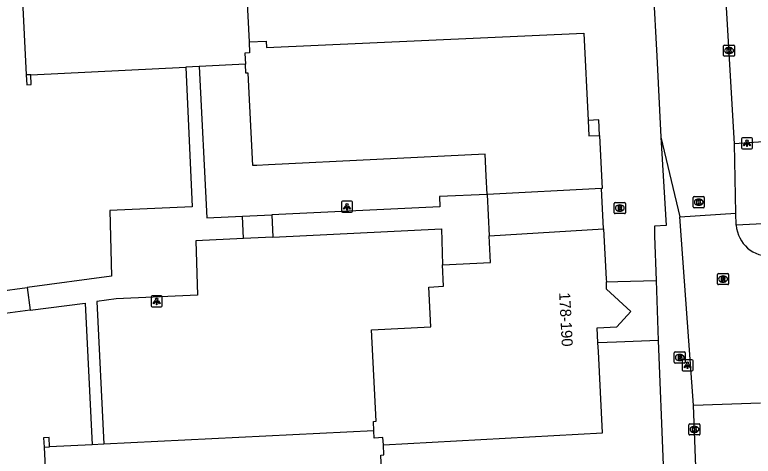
# Model space of a CAD drawing. Extents: x 161084 to 161928, y 385355 to 386522.
# Drawn here: x 161160.7 to 161227.6, y 386224.6 to 386264.6 of the extents above; entities that cross this region are included whole.
import ezdxf

# ---------------------------------------------------------------- set-up
doc = ezdxf.new("R2010")
doc.units = 0
for name, color, linetype in [('IMGEO_Brandkraan', 7, 'Continuous'), ('IMGEO_Kolk', 7, 'Continuous'), ('IMGEO_Lichtpunt', 7, 'Continuous'), ('IMGEO_Muur', 7, 'Continuous'), ('IMGEO_Pand', 7, 'Continuous'), ('IMGEO_Pand_nummerreeks', 7, 'Continuous'), ('IMGEO_Pand_overbouw', 7, 'Continuous'), ('IMGEO_Parkeervlak_open', 7, 'Continuous'), ('IMGEO_Rijbaan_lokaal_open', 7, 'Continuous'), ('IMGEO_Rioolput', 7, 'Continuous'), ('IMGEO_Voetpad_open', 7, 'Continuous')]:
    doc.layers.add(name, color=color, linetype=linetype)

msp = doc.modelspace()

# ---------------------------------------------------------------- linework, layer by layer
at = {"layer": 'IMGEO_Brandkraan'}
for p, q in [((161220.45, 386233.131), (161220.45, 386233.983)), ((161220.525, 386234.057), (161221.377, 386234.057)), ((161221.451, 386233.983), (161221.451, 386233.131)), ((161220.961, 386233.277), (161220.936, 386233.277)), ((161220.938, 386233.837), (161220.963, 386233.837)), ((161221.377, 386233.057), (161220.525, 386233.057))]:
    msp.add_line(p, q, dxfattribs=at)
for points in [[(161220.45, 386233.131), (161220.45, 386233.983)], [(161220.525, 386234.057), (161221.377, 386234.057)], [(161221.451, 386233.983), (161221.451, 386233.131)], [(161220.798, 386233.757), (161220.798, 386233.357), (161221.011, 386233.357)], [(161221.029, 386233.757), (161220.798, 386233.757)], [(161220.977, 386233.676), (161220.923, 386233.676), (161220.923, 386233.6)], [(161220.923, 386233.6), (161220.976, 386233.6)], [(161220.985, 386233.524), (161220.923, 386233.524), (161220.923, 386233.443)], [(161220.923, 386233.443), (161220.985, 386233.443)], [(161221.377, 386233.057), (161220.525, 386233.057)]]:
    msp.add_lwpolyline(points, dxfattribs=at)
for centre, radius, start, end in [((161220.527, 386233.981), 0.0765, 91.55205, 178.44795), ((161220.527, 386233.981), 0.0765, 91.55205, 178.44795), ((161221.375, 386233.981), 0.0765, 1.55205, 88.44795), ((161221.375, 386233.981), 0.0765, 1.55205, 88.44795), ((161220.978, 386233.638), 0.0379, 267.82845, 90.93552), ((161220.986, 386233.483), 0.0404, 269.87594, 90.50774), ((161221.017, 386233.608), 0.251, 268.66757, 293.53466), ((161221.033, 386233.612), 0.145, 59.4692, 91.53667), ((161221.058, 386233.659), 0.0922, 285.51372, 58.15012), ((161221.063, 386233.467), 0.105, 301.31148, 78.98903), ((161220.527, 386233.133), 0.0765, 181.55205, 268.44795), ((161220.527, 386233.133), 0.0765, 181.55205, 268.44795), ((161221.375, 386233.133), 0.0765, 271.55205, 358.44795), ((161221.375, 386233.133), 0.0765, 271.55205, 358.44795)]:
    msp.add_arc(centre, radius, start, end, dxfattribs=at)
for centre, major_axis, ratio, start_param, end_param in [((161220.937, 386233.557), (-0.387, 0.002), 0.722429, 4.712389, 7.853982), ((161220.962, 386233.557), (-0.39, 0.002), 0.717154, 1.570796, 4.712389)]:
    msp.add_ellipse(centre, major_axis=major_axis, ratio=ratio, start_param=start_param, end_param=end_param, dxfattribs=at)
at = {"layer": 'IMGEO_Kolk'}
for p, q in [((161224.916, 386260.906), (161224.916, 386261.758)), ((161224.991, 386261.832), (161225.843, 386261.832)), ((161225.404, 386261.612), (161225.429, 386261.612)), ((161225.917, 386261.758), (161225.917, 386260.906)), ((161225.843, 386260.832), (161224.991, 386260.832)), ((161225.427, 386261.052), (161225.402, 386261.052)), ((161222.174, 386247.191), (161222.174, 386248.043)), ((161222.249, 386248.117), (161223.101, 386248.117)), ((161223.175, 386248.043), (161223.175, 386247.191)), ((161222.685, 386247.337), (161222.66, 386247.337)), ((161222.662, 386247.897), (161222.687, 386247.897)), ((161223.101, 386247.117), (161222.249, 386247.117)), ((161221.778, 386226.624), (161221.778, 386227.476)), ((161221.853, 386227.55), (161222.705, 386227.55)), ((161222.266, 386227.33), (161222.291, 386227.33)), ((161222.779, 386227.476), (161222.779, 386226.624)), ((161222.705, 386226.55), (161221.853, 386226.55)), ((161222.289, 386226.77), (161222.264, 386226.77))]:
    msp.add_line(p, q, dxfattribs=at)
for points in [[(161224.916, 386260.906), (161224.916, 386261.758)], [(161224.991, 386261.832), (161225.843, 386261.832)], [(161225.237, 386261.532), (161225.36, 386261.532), (161225.36, 386261.381), (161225.49, 386261.532), (161225.654, 386261.532), (161225.508, 386261.381), (161225.661, 386261.132), (161225.509, 386261.132), (161225.424, 386261.296), (161225.36, 386261.229), (161225.36, 386261.132), (161225.237, 386261.132), (161225.237, 386261.532)], [(161225.917, 386261.758), (161225.917, 386260.906)], [(161225.843, 386260.832), (161224.991, 386260.832)], [(161222.174, 386247.191), (161222.174, 386248.043)], [(161222.249, 386248.117), (161223.101, 386248.117)], [(161223.175, 386248.043), (161223.175, 386247.191)], [(161222.495, 386247.817), (161222.618, 386247.817), (161222.618, 386247.666), (161222.748, 386247.817), (161222.912, 386247.817), (161222.766, 386247.666), (161222.919, 386247.417), (161222.767, 386247.417), (161222.682, 386247.581), (161222.618, 386247.514), (161222.618, 386247.417), (161222.495, 386247.417), (161222.495, 386247.817)], [(161223.101, 386247.117), (161222.249, 386247.117)], [(161221.778, 386226.624), (161221.778, 386227.476)], [(161221.853, 386227.55), (161222.705, 386227.55)], [(161222.099, 386227.25), (161222.222, 386227.25), (161222.222, 386227.099), (161222.352, 386227.25), (161222.516, 386227.25), (161222.37, 386227.099), (161222.523, 386226.85), (161222.371, 386226.85), (161222.286, 386227.014), (161222.222, 386226.947), (161222.222, 386226.85), (161222.099, 386226.85), (161222.099, 386227.25)], [(161222.779, 386227.476), (161222.779, 386226.624)], [(161222.705, 386226.55), (161221.853, 386226.55)]]:
    msp.add_lwpolyline(points, dxfattribs=at)
for centre, start, end in [((161224.993, 386261.756), 91.55205, 178.44795), ((161224.993, 386261.756), 91.55205, 178.44795), ((161225.841, 386261.756), 1.55205, 88.44795), ((161225.841, 386261.756), 1.55205, 88.44795), ((161224.993, 386260.908), 181.55205, 268.44795), ((161224.993, 386260.908), 181.55205, 268.44795), ((161225.841, 386260.908), 271.55205, 358.44795), ((161225.841, 386260.908), 271.55205, 358.44795), ((161222.251, 386248.041), 91.55205, 178.44795), ((161222.251, 386248.041), 91.55205, 178.44795), ((161223.099, 386248.041), 1.55205, 88.44795), ((161223.099, 386248.041), 1.55205, 88.44795), ((161222.251, 386247.193), 181.55205, 268.44795), ((161222.251, 386247.193), 181.55205, 268.44795), ((161223.099, 386247.193), 271.55205, 358.44795), ((161223.099, 386247.193), 271.55205, 358.44795), ((161221.855, 386227.474), 91.55205, 178.44795), ((161221.855, 386227.474), 91.55205, 178.44795), ((161222.703, 386227.474), 1.55205, 88.44795), ((161222.703, 386227.474), 1.55205, 88.44795), ((161221.855, 386226.626), 181.55205, 268.44795), ((161221.855, 386226.626), 181.55205, 268.44795), ((161222.703, 386226.626), 271.55205, 358.44795), ((161222.703, 386226.626), 271.55205, 358.44795)]:
    msp.add_arc(centre, 0.0765, start, end, dxfattribs=at)
for centre, major_axis, ratio, start_param, end_param in [((161225.403, 386261.332), (-0.387, 0.002), 0.722429, 4.712389, 7.853982), ((161225.428, 386261.332), (-0.39, 0.002), 0.717154, 1.570796, 4.712389), ((161222.661, 386247.617), (-0.387, 0.002), 0.722429, 4.712389, 7.853982), ((161222.686, 386247.617), (-0.39, 0.002), 0.717154, 1.570796, 4.712389), ((161222.265, 386227.05), (-0.387, 0.002), 0.722429, 4.712389, 7.853982), ((161222.29, 386227.05), (-0.39, 0.002), 0.717154, 1.570796, 4.712389)]:
    msp.add_ellipse(centre, major_axis=major_axis, ratio=ratio, start_param=start_param, end_param=end_param, dxfattribs=at)
at = {"layer": 'IMGEO_Lichtpunt'}
for p, q in [((161226.544, 386253.347), (161226.544, 386252.54)), ((161226.544, 386253.347), (161226.544, 386252.54)), ((161227.446, 386253.442), (161226.638, 386253.442)), ((161227.446, 386253.442), (161226.638, 386253.442)), ((161227.54, 386252.54), (161227.54, 386253.347)), ((161227.54, 386252.54), (161227.54, 386253.347)), ((161226.638, 386252.446), (161227.446, 386252.446)), ((161226.638, 386252.446), (161227.446, 386252.446)), ((161190.316, 386247.607), (161190.316, 386246.8)), ((161190.316, 386247.607), (161190.316, 386246.8)), ((161191.218, 386247.702), (161190.41, 386247.702)), ((161191.218, 386247.702), (161190.41, 386247.702)), ((161191.312, 386246.8), (161191.312, 386247.607)), ((161191.312, 386246.8), (161191.312, 386247.607)), ((161190.41, 386246.706), (161191.218, 386246.706)), ((161190.41, 386246.706), (161191.218, 386246.706)), ((161173.066, 386239.046), (161173.066, 386238.239)), ((161173.066, 386239.046), (161173.066, 386238.239)), ((161173.968, 386239.141), (161173.16, 386239.141)), ((161173.968, 386239.141), (161173.16, 386239.141)), ((161174.062, 386238.239), (161174.062, 386239.046)), ((161174.062, 386238.239), (161174.062, 386239.046)), ((161173.16, 386238.145), (161173.968, 386238.145)), ((161173.16, 386238.145), (161173.968, 386238.145)), ((161221.154, 386233.259), (161221.154, 386232.452)), ((161221.154, 386233.259), (161221.154, 386232.452)), ((161222.056, 386233.354), (161221.248, 386233.354)), ((161222.056, 386233.354), (161221.248, 386233.354)), ((161222.15, 386232.452), (161222.15, 386233.259)), ((161222.15, 386232.452), (161222.15, 386233.259)), ((161221.248, 386232.358), (161222.056, 386232.358)), ((161221.248, 386232.358), (161222.056, 386232.358))]:
    msp.add_line(p, q, dxfattribs=at)
for points in [[(161226.918, 386253.011), (161226.957, 386252.983), (161226.769, 386252.721), (161226.731, 386252.748), (161226.918, 386253.011)], [(161227.02, 386252.963), (161227.067, 386252.963), (161227.067, 386252.641), (161227.02, 386252.641), (161227.02, 386252.963)], [(161227.13, 386252.983), (161227.168, 386253.01), (161227.355, 386252.748), (161227.316, 386252.72), (161227.13, 386252.983)], [(161190.69, 386247.271), (161190.729, 386247.243), (161190.541, 386246.981), (161190.503, 386247.008), (161190.69, 386247.271)], [(161190.902, 386247.243), (161190.94, 386247.27), (161191.127, 386247.008), (161191.088, 386246.98), (161190.902, 386247.243)], [(161190.792, 386247.223), (161190.839, 386247.223), (161190.839, 386246.901), (161190.792, 386246.901), (161190.792, 386247.223)], [(161173.44, 386238.71), (161173.479, 386238.682), (161173.291, 386238.42), (161173.253, 386238.447), (161173.44, 386238.71)], [(161173.542, 386238.662), (161173.589, 386238.662), (161173.589, 386238.34), (161173.542, 386238.34), (161173.542, 386238.662)], [(161173.652, 386238.682), (161173.69, 386238.709), (161173.877, 386238.447), (161173.838, 386238.419), (161173.652, 386238.682)], [(161221.528, 386232.923), (161221.567, 386232.895), (161221.379, 386232.633), (161221.341, 386232.66), (161221.528, 386232.923)], [(161221.63, 386232.875), (161221.677, 386232.875), (161221.677, 386232.553), (161221.63, 386232.553), (161221.63, 386232.875)], [(161221.74, 386232.895), (161221.778, 386232.922), (161221.965, 386232.66), (161221.926, 386232.632), (161221.74, 386232.895)]]:
    msp.add_lwpolyline(points, dxfattribs=at)
for centre in [(161227.043, 386253.145), (161190.815, 386247.405), (161173.565, 386238.844), (161221.653, 386233.057)]:
    msp.add_circle(centre, 0.0994, dxfattribs=at)
for centre, start, end in [((161226.638, 386253.347), 90, 180), ((161226.638, 386253.347), 90, 180), ((161227.446, 386253.347), 0, 90), ((161227.446, 386253.347), 0, 90), ((161226.638, 386252.54), 180, 270), ((161226.638, 386252.54), 180, 270), ((161227.446, 386252.54), 270, 0), ((161227.446, 386252.54), 270, 360), ((161190.41, 386247.607), 90, 180), ((161190.41, 386247.607), 90, 180), ((161191.218, 386247.607), 0, 90), ((161191.218, 386247.607), 0, 90), ((161190.41, 386246.8), 180, 270), ((161190.41, 386246.8), 180, 270), ((161191.218, 386246.8), 270, 0), ((161191.218, 386246.8), 270, 360), ((161173.16, 386239.046), 90, 180), ((161173.16, 386239.046), 90, 180), ((161173.968, 386239.046), 0, 90), ((161173.968, 386239.046), 0, 90), ((161173.16, 386238.239), 180, 270), ((161173.16, 386238.239), 180, 270), ((161173.968, 386238.239), 270, 0), ((161173.968, 386238.239), 270, 360), ((161221.248, 386233.259), 90, 180), ((161221.248, 386233.259), 90, 180), ((161222.056, 386233.259), 0, 90), ((161222.056, 386233.259), 0, 90), ((161221.248, 386232.452), 180, 270), ((161221.248, 386232.452), 180, 270), ((161222.056, 386232.452), 270, 0), ((161222.056, 386232.452), 270, 360)]:
    msp.add_arc(centre, 0.0946, start, end, dxfattribs=at)
at = {"layer": 'IMGEO_Muur'}
for points in [[(161161.753, 386259.128), (161161.797, 386258.24), (161162.212, 386258.26), (161162.168, 386259.148)], [(161163.875, 386225.473), (161163.833, 386226.323), (161163.323, 386226.298), (161163.365, 386225.448)]]:
    msp.add_lwpolyline(points, dxfattribs=at)
at = {"layer": 'IMGEO_Pand'}
for points in [[(161149.709, 386294.888), (161150.231, 386284.424), (161171.351, 386285.372), (161171.839, 386275.508), (161167.557, 386275.297), (161167.648, 386273.46), (161166.399, 386273.398), (161166.578, 386269.772), (161161.24, 386269.508), (161161.753, 386259.128)], [(161181.645, 386267.968), (161181.941, 386262.117)], [(161181.941, 386262.117), (161183.488, 386262.194), (161183.516, 386261.61), (161212.25, 386262.917), (161212.641, 386255.01), (161212.71, 386253.612), (161213.678, 386253.66), (161213.859, 386250), (161213.915, 386248.862), (161213.857, 386248.859), (161203.502, 386248.322)], [(161181.941, 386262.117), (161181.99, 386261.124), (161181.566, 386261.103), (161181.615, 386260.109)], [(161181.615, 386260.109), (161177.405, 386259.901)], [(161203.502, 386248.322), (161203.419, 386250), (161203.322, 386251.964), (161183.701, 386250.994), (161182.648, 386250.942), (161182.289, 386250.924), (161181.868, 386259.284), (161181.655, 386259.284), (161181.615, 386260.109)], [(161162.168, 386259.148), (161176.195, 386259.841)], [(161177.405, 386259.901), (161176.195, 386259.841)], [(161162.168, 386259.148), (161161.753, 386259.128)], [(161199.461, 386241.943), (161203.807, 386242.157), (161203.688, 386244.584), (161214.046, 386245.209), (161214.294, 386240.657), (161214.302, 386240.403)], [(161193.25, 386226.924), (161193.208, 386227.773), (161193.452, 386227.785), (161193.042, 386236.069), (161198.398, 386236.333), (161198.22, 386239.939), (161199.557, 386240.005), (161199.461, 386241.943)], [(161213.542, 386234.872), (161213.469, 386236.239), (161215.251, 386236.32), (161216.525, 386237.723), (161214.322, 386239.743), (161214.302, 386240.403)], [(161194.103, 386225.658), (161213.955, 386226.73), (161213.584, 386234.09), (161213.542, 386234.872)], [(161193.25, 386226.924), (161168.794, 386225.716)], [(161194.103, 386225.658), (161194.068, 386226.312), (161193.282, 386226.272), (161193.25, 386226.924)], [(161163.365, 386225.448), (161163.875, 386225.473)], [(161163.365, 386225.448), (161163.886, 386214.909), (161164.176, 386214.923), (161165.321, 386214.98), (161184.857, 386215.945), (161185.343, 386206.121), (161180.908, 386205.901), (161181.001, 386204.029), (161179.766, 386203.968), (161179.952, 386200.218), (161174.603, 386199.953), (161175.117, 386189.544)], [(161167.739, 386225.664), (161163.875, 386225.473)], [(161168.794, 386225.716), (161167.739, 386225.664)], [(161195.124, 386198.936), (161195.055, 386200.24), (161196.838, 386200.322), (161198.12, 386201.726), (161195.902, 386203.73), (161195.864, 386204.614), (161195.201, 386217.762), (161194.163, 386217.711), (161194.103, 386219.11), (161193.861, 386224.723), (161194.148, 386224.747), (161194.103, 386225.658)]]:
    msp.add_lwpolyline(points, dxfattribs=at)
at = {"layer": 'IMGEO_Pand_overbouw'}
for points in [[(161213.609, 386255.058), (161212.641, 386255.01), (161212.71, 386253.612), (161213.678, 386253.66)], [(161213.857, 386248.859), (161203.502, 386248.322), (161203.688, 386244.584), (161214.046, 386245.209)]]:
    msp.add_lwpolyline(points, close=True, dxfattribs=at)
at = {"layer": 'IMGEO_Parkeervlak_open'}
msp.add_lwpolyline([(161230.667, 386253.227), (161225.911, 386252.885)], dxfattribs=at)
at = {"layer": 'IMGEO_Rijbaan_lokaal_open'}
for points in [[(161225.911, 386252.885), (161225.005, 386268.341), (161225.691, 386268.37)], [(161218.541, 386266.964), (161218.864, 386260.816), (161219.223, 386253.488)], [(161219.223, 386253.488), (161220.943, 386246.296)], [(161226.043, 386246.607), (161225.911, 386252.885)], [(161220.943, 386246.296), (161226.043, 386246.607)], [(161226.066, 386245.526), (161226.043, 386246.607)], [(161222.195, 386229.259), (161220.943, 386246.296)], [(161222.195, 386229.259), (161228.265, 386229.458)], [(161222.68, 386216.472), (161222.195, 386229.259)]]:
    msp.add_lwpolyline(points, dxfattribs=at)
msp.add_arc((161229.077, 386245.748), 3.019, 184.21277, 273.97201, dxfattribs=at)
at = {"layer": 'IMGEO_Rioolput'}
for p, q in [((161215.021, 386246.658), (161215.021, 386247.51)), ((161215.096, 386247.584), (161215.948, 386247.584)), ((161215.509, 386247.364), (161215.534, 386247.364)), ((161216.022, 386247.51), (161216.022, 386246.658)), ((161215.948, 386246.584), (161215.096, 386246.584)), ((161215.532, 386246.804), (161215.507, 386246.804)), ((161224.374, 386240.23), (161224.374, 386241.082)), ((161224.449, 386241.156), (161225.301, 386241.156)), ((161224.862, 386240.936), (161224.887, 386240.936)), ((161225.375, 386241.082), (161225.375, 386240.23)), ((161225.301, 386240.156), (161224.449, 386240.156)), ((161224.885, 386240.376), (161224.86, 386240.376))]:
    msp.add_line(p, q, dxfattribs=at)
for points in [[(161215.021, 386246.658), (161215.021, 386247.51)], [(161215.096, 386247.584), (161215.948, 386247.584)], [(161215.61, 386247.282), (161215.358, 386247.284), (161215.358, 386246.884)], [(161216.022, 386247.51), (161216.022, 386246.658)], [(161215.948, 386246.584), (161215.096, 386246.584)], [(161215.358, 386246.884), (161215.482, 386246.884), (161215.482, 386247.046), (161215.493, 386247.046)], [(161215.536, 386247.203), (161215.482, 386247.203), (161215.482, 386247.122)], [(161215.482, 386247.122), (161215.534, 386247.122)], [(161215.54, 386247.017), (161215.611, 386246.884), (161215.751, 386246.884), (161215.686, 386247.01)], [(161224.374, 386240.23), (161224.374, 386241.082)], [(161224.449, 386241.156), (161225.301, 386241.156)], [(161224.963, 386240.854), (161224.711, 386240.856), (161224.711, 386240.456)], [(161224.711, 386240.456), (161224.835, 386240.456), (161224.835, 386240.618), (161224.846, 386240.618)], [(161224.889, 386240.775), (161224.835, 386240.775), (161224.835, 386240.694)], [(161224.835, 386240.694), (161224.887, 386240.694)], [(161224.893, 386240.589), (161224.964, 386240.456), (161225.104, 386240.456), (161225.039, 386240.582)], [(161225.375, 386241.082), (161225.375, 386240.23)], [(161225.301, 386240.156), (161224.449, 386240.156)]]:
    msp.add_lwpolyline(points, dxfattribs=at)
for centre, radius, start, end in [((161215.098, 386247.508), 0.0765, 91.55205, 178.44795), ((161215.098, 386247.508), 0.0765, 91.55205, 178.44795), ((161215.609, 386247.172), 0.109, 350.36119, 89.41601), ((161215.946, 386247.508), 0.0765, 1.55205, 88.44795), ((161215.946, 386247.508), 0.0765, 1.55205, 88.44795), ((161215.098, 386246.66), 0.0765, 181.55205, 268.44795), ((161215.098, 386246.66), 0.0765, 181.55205, 268.44795), ((161215.492, 386246.993), 0.0533, 26.02933, 88.69889), ((161215.518, 386247.311), 0.19, 274.7715, 282.96867), ((161215.542, 386247.107), 0.0964, 77.00612, 93.18647), ((161215.556, 386247.164), 0.0378, 276.66336, 79.67722), ((161215.607, 386247.172), 0.112, 277.58423, 350.98172), ((161215.591, 386246.957), 0.108, 29.51342, 73.79051), ((161215.946, 386246.66), 0.0765, 271.55205, 358.44795), ((161215.946, 386246.66), 0.0765, 271.55205, 358.44795), ((161224.451, 386241.08), 0.0765, 91.55205, 178.44795), ((161224.451, 386241.08), 0.0765, 91.55205, 178.44795), ((161224.845, 386240.565), 0.0533, 26.02933, 88.69889), ((161224.871, 386240.883), 0.19, 274.7715, 282.96867), ((161224.895, 386240.679), 0.0964, 77.00612, 93.18647), ((161224.909, 386240.736), 0.0378, 276.66336, 79.67722), ((161224.962, 386240.744), 0.109, 350.36119, 89.41601), ((161224.96, 386240.744), 0.112, 277.58423, 350.98172), ((161224.944, 386240.529), 0.108, 29.51342, 73.79051), ((161225.299, 386241.08), 0.0765, 1.55205, 88.44795), ((161225.299, 386241.08), 0.0765, 1.55205, 88.44795), ((161224.451, 386240.232), 0.0765, 181.55205, 268.44795), ((161224.451, 386240.232), 0.0765, 181.55205, 268.44795), ((161225.299, 386240.232), 0.0765, 271.55205, 358.44795), ((161225.299, 386240.232), 0.0765, 271.55205, 358.44795)]:
    msp.add_arc(centre, radius, start, end, dxfattribs=at)
for centre, major_axis, ratio, start_param, end_param in [((161215.508, 386247.084), (-0.387, 0.002), 0.722429, 4.712389, 7.853982), ((161215.533, 386247.084), (-0.39, 0.002), 0.717154, 1.570796, 4.712389), ((161224.861, 386240.656), (-0.387, 0.002), 0.722429, 4.712389, 7.853982), ((161224.886, 386240.656), (-0.39, 0.002), 0.717154, 1.570796, 4.712389)]:
    msp.add_ellipse(centre, major_axis=major_axis, ratio=ratio, start_param=start_param, end_param=end_param, dxfattribs=at)
at = {"layer": 'IMGEO_Voetpad_open'}
for points in [[(161176.195, 386259.841), (161176.79, 386247.193), (161169.323, 386246.854), (161169.465, 386240.916), (161161.834, 386239.892)], [(161177.405, 386259.901), (161178.106, 386246.192), (161181.348, 386246.346)], [(161219.223, 386253.488), (161219.71, 386245.504), (161218.649, 386245.443), (161218.651, 386244.571), (161218.803, 386240.541)], [(161203.502, 386248.322), (161199.197, 386248.143), (161199.208, 386247.194), (161183.985, 386246.471)], [(161270.258, 386247.743), (161226.066, 386245.526)], [(161181.348, 386246.346), (161183.985, 386246.471)], [(161181.444, 386244.333), (161181.348, 386246.346)], [(161183.985, 386246.471), (161184.081, 386244.459)], [(161184.081, 386244.459), (161199.36, 386245.193), (161199.461, 386241.943)], [(161181.444, 386244.333), (161177.102, 386244.109), (161177.268, 386239.201), (161169.899, 386238.857), (161168.136, 386238.627), (161168.794, 386225.716)], [(161184.081, 386244.459), (161181.444, 386244.333)], [(161214.302, 386240.403), (161215.335, 386240.435), (161218.803, 386240.541)], [(161218.803, 386240.541), (161219.008, 386235.112)], [(161159.128, 386239.529), (161161.834, 386239.892)], [(161161.834, 386239.892), (161162.11, 386237.842)], [(161162.11, 386237.842), (161167.08, 386238.49), (161167.739, 386225.664)], [(161162.11, 386237.842), (161159.403, 386237.489)], [(161219.008, 386235.112), (161215.231, 386234.946), (161213.542, 386234.872)], [(161219.008, 386235.112), (161219.434, 386223.801)]]:
    msp.add_lwpolyline(points, dxfattribs=at)

# ---------------------------------------------------------------- texts
at = {"layer": 'IMGEO_Pand_nummerreeks'}
msp.add_text('178-190', height=1, rotation=272.9276, dxfattribs=at).set_placement((161210.021, 386239.429))

doc.saveas('drawing.dxf')
